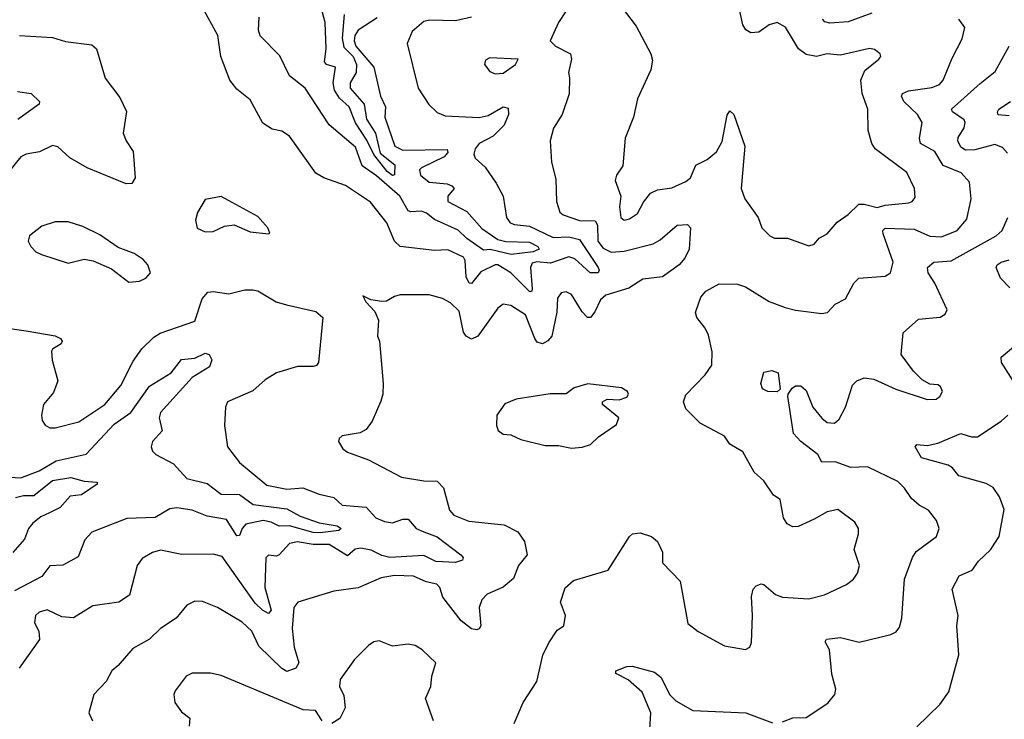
# Model space of a CAD drawing. Extents: x 1552294 to 1694791, y 811929 to 917222.
# Tile 593 of 643: x 1662571 to 1666307, y 894661 to 897315. Entities that reach past the tile are written whole.
import ezdxf

# ---------------------------------------------------------------- set-up
doc = ezdxf.new("R2010")
doc.units = 0

msp = doc.modelspace()

# ---------------------------------------------------------------- linework, layer by layer
at = {"layer": '0CON10XD'}
for points in [[(1663802.3, 897335), (1663794.9, 897245), (1663801.3, 897211.3), (1663836.5, 897175), (1663848.7, 897145), (1663847.3, 897115), (1663824.9, 897075), (1663825.3, 897055), (1663877.4, 896995), (1663887.2, 896937.2), (1663920.5, 896885), (1663938.1, 896808.1), (1663994.7, 896765), (1663993.6, 896726.4), (1663985, 896724), (1663965, 896739.1), (1663915, 896803.6), (1663888.1, 896858.1), (1663845, 896923.3), (1663821.6, 896985), (1663785, 897017.2), (1663765, 897047.7), (1663760, 897075), (1663769.3, 897135), (1663735.6, 897145.6), (1663727.1, 897155), (1663733.4, 897205), (1663729.8, 897305), (1663708.1, 897385)], [(1664285.8, 897324.2), (1664225, 897310.3), (1664126.5, 897313.5), (1664105, 897307.9), (1664060.1, 897269.9), (1664040.9, 897225), (1664082.7, 897055), (1664123.2, 896993.2), (1664155, 896963.1), (1664185, 896950.5), (1664315, 896943.9), (1664348.9, 896951.1), (1664405, 896984.4), (1664425, 896980), (1664425.7, 896955.7), (1664408.9, 896915), (1664366.9, 896873.1), (1664314.6, 896845), (1664299.1, 896825), (1664294.4, 896804.4), (1664299.7, 896789.7), (1664337.5, 896755), (1664378.6, 896695), (1664405.6, 896645), (1664418.1, 896565), (1664432.5, 896545), (1664448.5, 896538.5), (1664505, 896531.3), (1664595, 896488.3), (1664655, 896490.7), (1664695, 896480.6), (1664765.5, 896375), (1664770, 896365), (1664766, 896355), (1664735, 896354.6), (1664677.3, 896407.3), (1664655, 896415.4), (1664585, 896390.8), (1664533.3, 896396.6), (1664515, 896391.8), (1664508.8, 896375), (1664515.9, 896294.1), (1664514.2, 896285.8), (1664506.8, 896283.2), (1664434.3, 896355), (1664385, 896384.7), (1664375, 896385.3), (1664321.2, 896358.8), (1664285, 896314.7), (1664276, 896316), (1664265, 896339.2), (1664261.5, 896401.5), (1664254.6, 896414.6), (1664195, 896441.5), (1664145, 896439.1), (1664014.2, 896454.2), (1663993.7, 896475), (1663964.4, 896544.4), (1663902.2, 896622.3), (1663806.6, 896686.6), (1663725, 896714.7), (1663695, 896732.9), (1663595, 896872.9), (1663565, 896891.9), (1663529.3, 896899.3), (1663492.9, 896922.9), (1663445, 897011.2), (1663395, 897052), (1663368, 897085), (1663334.2, 897175), (1663322.5, 897255), (1663263.8, 897363.8)], [(1664642.1, 897345), (1664615.6, 897305), (1664583.3, 897235), (1664603.8, 897215), (1664660.5, 897185), (1664664.6, 897165), (1664653.8, 897115), (1664657.5, 897095)], [(1664852.9, 897365), (1664910.2, 897290.2), (1664965.7, 897185), (1664971.7, 897161.7), (1664965.6, 897125), (1664915.6, 897015), (1664900, 896945), (1664868.6, 896865), (1664859.7, 896760.3), (1664836, 896725), (1664830, 896705), (1664852, 896645), (1664847.1, 896605), (1664851.5, 896565), (1664865, 896554.6), (1664885, 896559.6), (1664915, 896580), (1664937.4, 896622.6), (1664965, 896657.5), (1664990.9, 896669.1), (1665045, 896676.7), (1665099.2, 896700.8), (1665116.5, 896715), (1665137.1, 896762.9), (1665179.4, 896785), (1665215, 896813.8), (1665236.5, 896853.5), (1665255, 896952.5), (1665265, 896969.2), (1665281.2, 896955), (1665321.9, 896835), (1665308.5, 896675), (1665322.5, 896635), (1665373.3, 896565), (1665387.5, 896525), (1665417.5, 896495), (1665435, 896486.7), (1665485, 896486.7), (1665565, 896457.5)], [(1665565, 896457.5), (1665585, 896463.8), (1665604.2, 896485.8), (1665635, 896502.5), (1665673.4, 896546.6), (1665714.6, 896575.4), (1665755, 896614.6), (1665775.8, 896615.8), (1665825, 896603.2), (1665855, 896611.8), (1665945, 896620), (1665957.5, 896625), (1665969.3, 896640.7), (1665966.7, 896675), (1665937.8, 896735), (1665817.5, 896825), (1665804.4, 896845), (1665790, 896895), (1665788.8, 896975), (1665767.7, 897035), (1665762.5, 897085), (1665777.8, 897122.2), (1665831.2, 897165), (1665838, 897175), (1665835.8, 897185), (1665815, 897201.4), (1665795, 897205.6), (1665685, 897180), (1665635, 897185.2), (1665595, 897175.7), (1665555, 897183.1), (1665526.7, 897205), (1665477, 897287), (1665445, 897304.2), (1665415, 897295.6), (1665375, 897267.8), (1665345.4, 897265.4), (1665326.2, 897276.2), (1665315.4, 897295.4), (1665300, 897365)], [(1663927.5, 897322.5), (1663855.2, 897274.8), (1663842, 897255), (1663840.2, 897235), (1663846.3, 897215), (1663914.7, 897135), (1663939.5, 897025), (1663959.1, 896985), (1663956.9, 896945), (1663994.3, 896835), (1664025, 896819.5), (1664192.7, 896822.7), (1664195, 896810.8), (1664181.5, 896795), (1664095, 896752.9), (1664087.9, 896745), (1664091.7, 896725), (1664125, 896699.3), (1664192.5, 896692.5), (1664211.2, 896685), (1664219.6, 896675), (1664195.2, 896645), (1664195.2, 896625), (1664267.7, 896587.7), (1664325, 896522.5), (1664385, 896480.9), (1664415, 896473), (1664505, 896471.6), (1664536.5, 896455), (1664541.8, 896445), (1664519.1, 896435), (1664435.5, 896424.5), (1664356.4, 896443.6), (1664330.6, 896440.6), (1664268.1, 896485), (1664235, 896517.1), (1664145, 896557.2), (1664115, 896580.9), (1664095, 896588.1), (1664055, 896585.6), (1664045, 896590), (1664013.1, 896645), (1663925, 896722.4), (1663870.9, 896760.9), (1663845, 896831.2), (1663745, 896915.8), (1663654.7, 897054.7), (1663595, 897101.9), (1663557.9, 897177.9), (1663483.8, 897253.8), (1663476.8, 897275), (1663479.2, 897325)], [(1664447.1, 894645), (1664480.9, 894725), (1664533.1, 894805), (1664556, 894904), (1664578.8, 894951.2), (1664610.5, 894999.5), (1664635.4, 895015), (1664642.5, 895055), (1664623.1, 895105), (1664640.3, 895159.7), (1664672.4, 895187.6), (1664803.6, 895226.4), (1664885, 895354.2), (1664896.7, 895365), (1664925, 895368.9), (1664968.8, 895355), (1664990.8, 895335), (1665009.5, 895295), (1665010, 895255), (1665077.1, 895185), (1665106.7, 895025), (1665145, 894994.5), (1665245, 894940), (1665325, 894926), (1665341.2, 894935), (1665347.3, 894952.7), (1665351.4, 895055), (1665347.3, 895127.3), (1665354.3, 895155), (1665365, 895167.5), (1665384.5, 895175.5), (1665395, 895172.9), (1665438.6, 895135), (1665465, 895124), (1665565, 895118.5), (1665625, 895133.8), (1665708.1, 895171.9), (1665735, 895193.1), (1665749.5, 895215), (1665757.3, 895245), (1665737.8, 895305), (1665754.4, 895365), (1665754.3, 895384.3), (1665739.5, 895409.5), (1665675, 895456.5), (1665635, 895448.4), (1665585, 895420.9), (1665525, 895392.7), (1665505, 895391.5), (1665482.6, 895402.6), (1665469.4, 895425), (1665457.1, 895495), (1665430.9, 895510.9), (1665395, 895566.2), (1665358, 895598), (1665315, 895675.5), (1665265.7, 895705), (1665245.7, 895735), (1665153.6, 895785), (1665098.3, 895838.3), (1665089.6, 895865), (1665098.4, 895891.6), (1665172.4, 895967.6), (1665197.8, 896005), (1665199.1, 896055), (1665185, 896118), (1665172.5, 896145), (1665140.8, 896185), (1665135.3, 896204.7), (1665155, 896262.9), (1665175, 896285.5), (1665225, 896312.5), (1665295, 896311.9), (1665325, 896301.5), (1665415, 896245.4), (1665475, 896223.8), (1665515, 896212.9), (1665615, 896200), (1665635.6, 896204.4), (1665665, 896235.6), (1665705, 896256), (1665736.7, 896315), (1665755, 896334.4), (1665855, 896342.2), (1665875.4, 896354.6), (1665885.3, 896395.3), (1665846.9, 896503.1), (1665845.7, 896515), (1665855, 896524.3), (1665965, 896520.4), (1666025, 896493.9), (1666069.1, 896490.9), (1666128.8, 896515), (1666165, 896558.6), (1666180.8, 896635), (1666175, 896699.2), (1666143.7, 896733.6), (1666075, 896761.9), (1666043.3, 896815), (1665988.9, 896845), (1665985.3, 896865), (1665995.4, 896925), (1665978, 896955), (1665925.4, 897005), (1665917.5, 897025), (1665921.4, 897035), (1665944, 897045), (1666032.4, 897057.6), (1666061.2, 897068.8), (1666074.6, 897085), (1666108.8, 897168.8), (1666147.3, 897242.7), (1666157.5, 897285), (1666135, 897316.5)], [(1665805, 897339.2), (1665715, 897307.4), (1665645, 897302.1), (1665626.3, 897306.3), (1665617.1, 897317.1)], [(1662570, 897255), (1662695, 897247.8), (1662745, 897232.2), (1662845, 897219.5), (1662861.9, 897205), (1662895, 897093.3), (1662950.4, 897020.4), (1662976.5, 896966.5), (1662963.1, 896885), (1662974.4, 896855), (1663001.1, 896815), (1663008.9, 896715), (1662996.5, 896693.5), (1662975, 896692.7), (1662827.3, 896752.7), (1662761.6, 896791.6), (1662715, 896832.9), (1662695, 896837.8), (1662645.8, 896814.2), (1662595, 896804.6), (1662575.7, 896795), (1662526.9, 896735)], [(1666318.8, 896808.8), (1666300.3, 896830.3), (1666271.4, 896841.4), (1666195, 896821.7), (1666160, 896820), (1666142, 896832), (1666131.3, 896855), (1666131.8, 896868.2), (1666154.6, 896905), (1666158.9, 896925), (1666155, 896935.5), (1666110.6, 896965), (1666106.9, 896975), (1666215, 897073.6), (1666271.9, 897118.1), (1666325.4, 897215)], [(1664375, 897109.4), (1664405, 897112.2), (1664452, 897145), (1664462.5, 897165), (1664355, 897170), (1664338.8, 897161.2), (1664334, 897145), (1664355, 897118), (1664375, 897109.4)], [(1664657.5, 897095), (1664656.2, 897033.8), (1664629.4, 896955), (1664596.3, 896903.7), (1664584.4, 896855.6), (1664589.2, 896775), (1664605, 896710), (1664607.3, 896625), (1664620, 896585), (1664632.9, 896575), (1664695, 896552.8), (1664755, 896552.3), (1664763.7, 896535), (1664764.1, 896475), (1664785, 896448.7), (1664815, 896433.2), (1664865, 896437.2), (1664975, 896465.3), (1665000.7, 896479.3), (1665066.2, 896535), (1665105, 896537.8), (1665116.4, 896525), (1665110.9, 896445), (1665095, 896410), (1665073.6, 896385), (1665010.6, 896339.4), (1664935, 896330.7), (1664882.9, 896297.1), (1664795, 896270.5), (1664775, 896252.3), (1664753.1, 896206.9), (1664737.1, 896185), (1664725, 896185.5), (1664705, 896207.3), (1664665, 896272.5), (1664645, 896282.5), (1664625, 896279.2), (1664611.1, 896258.9), (1664609.7, 896205), (1664590.3, 896115), (1664575, 896096.6), (1664555, 896085.3), (1664535, 896092.3), (1664525.3, 896105), (1664489.6, 896195), (1664435, 896230.6), (1664405, 896236), (1664385, 896220.8), (1664309.6, 896115), (1664285, 896103.2), (1664265, 896114.5), (1664255, 896130), (1664238.9, 896208.9), (1664205, 896241.1), (1664175, 896257.1), (1664125, 896270.8), (1664015, 896270.8), (1663992.5, 896265), (1663963.3, 896246.7), (1663945, 896246), (1663902.9, 896252.9), (1663873, 896267), (1663884.2, 896245), (1663918.3, 896208.3), (1663932.5, 896175), (1663928.8, 896115), (1663936, 896095), (1663949.5, 895935), (1663948.9, 895895), (1663941.7, 895868.3), (1663908.3, 895791.7), (1663885, 895760), (1663862.7, 895747.3), (1663795, 895736.2), (1663783.6, 895726.4), (1663780, 895715), (1663797.3, 895687.3), (1663815, 895674.3), (1663895, 895645.8), (1664020, 895580), (1664105, 895566), (1664155, 895564.6), (1664178.8, 895538.8), (1664201.9, 895455), (1664218, 895435), (1664275, 895412.7), (1664408.7, 895398.7), (1664461.7, 895371.7), (1664486.2, 895335), (1664496, 895285), (1664463.3, 895245), (1664444.3, 895195), (1664405, 895161.9), (1664345, 895135.7), (1664325, 895114), (1664314.1, 895085), (1664320.8, 895015), (1664315, 895004.3), (1664305, 895000), (1664285, 895004.4), (1664245.5, 895035), (1664176.2, 895125), (1664165, 895161.2), (1664153.5, 895173.5), (1664112.9, 895182.9), (1664065, 895203.6), (1663993.1, 895206.9), (1663942.6, 895197.4), (1663855, 895159.3), (1663762.4, 895147.6), (1663626.2, 895105), (1663611.2, 895085), (1663605.2, 895005), (1663613, 894935), (1663629.5, 894875), (1663619.2, 894855), (1663585, 894842.7), (1663565, 894854), (1663477.9, 894937.9), (1663452.1, 894995), (1663415, 895029.4), (1663321.2, 895085), (1663265, 895107.5), (1663235, 895109.5), (1663205.4, 895094.6), (1663164.2, 895045), (1663104.7, 895005.3), (1663062.9, 894965), (1663000.5, 894929.5), (1662944.7, 894865.3), (1662920.6, 894845), (1662899.1, 894805), (1662852.5, 894755), (1662833.1, 894685), (1662847.5, 894655)], [(1662562.2, 897042.2), (1662615, 897035.4), (1662645.7, 897005), (1662644.3, 896995), (1662563.3, 896936.7)], [(1666325, 896950.2), (1666284.1, 896954.1), (1666281.1, 896965), (1666286.9, 896975), (1666330.8, 897005)], [(1663515, 896503.3), (1663520, 896505), (1663512.5, 896525), (1663475, 896568), (1663335, 896643.8), (1663275, 896632.5), (1663245.8, 896584.2), (1663237.5, 896555), (1663244.2, 896524.2), (1663275, 896510), (1663305, 896512), (1663347.7, 896532.3), (1663385, 896536.2), (1663445, 896510), (1663515, 896503.3)], [(1665465, 894651.1), (1665505, 894666.5), (1665555, 894667.5), (1665638, 894722), (1665664.3, 894755), (1665668.1, 894775), (1665652.7, 894832.7), (1665644.3, 894924.3), (1665626.7, 894955), (1665632.5, 894965), (1665685, 894972), (1665755.9, 894954.1), (1665876.9, 894983.1), (1665897.1, 894992.9), (1665909.9, 895010.1), (1665918.7, 895045), (1665927.9, 895192.1), (1665958.2, 895275), (1665972.6, 895297.4), (1666050, 895355), (1666060, 895385), (1666050, 895415), (1666019.2, 895455), (1665983.7, 895473.7), (1665955, 895498.2), (1665928.1, 895538.1), (1665902.8, 895562.8), (1665788.3, 895618.3), (1665725, 895616), (1665665, 895637.5), (1665615, 895636.7), (1665599.2, 895665), (1665535.4, 895715), (1665507.5, 895745), (1665486.2, 895885), (1665486.7, 895895), (1665502.3, 895917.7), (1665515, 895926), (1665535, 895926), (1665555, 895908), (1665580, 895845), (1665615, 895803.6), (1665635, 895786.8), (1665663.3, 895785), (1665680.8, 895799.1), (1665704, 895845), (1665730.8, 895929.2), (1665748.1, 895945), (1665775, 895956.2), (1665811.5, 895951.5), (1665895, 895913.5), (1666015, 895874.3), (1666048.8, 895875), (1666062, 895885), (1666072, 895905), (1666065, 895923.3), (1666055, 895930), (1666025, 895932.9), (1665995, 895948.6), (1665962.2, 895982.2), (1665916, 896045), (1665923.3, 896126.7), (1665981.2, 896178.8), (1666063.4, 896186.6), (1666082.5, 896197.5), (1666090, 896215), (1666043.6, 896315), (1666018.5, 896355), (1666015.5, 896375), (1666040, 896395), (1666105, 896400.3), (1666275.6, 896495), (1666299.5, 896515), (1666320.8, 896565)], [(1662985, 896318.8), (1663025, 896322.5), (1663050, 896335), (1663066.7, 896355), (1663056.7, 896385), (1663040, 896405), (1663005, 896428), (1662945, 896451.2), (1662875, 896498.8), (1662810.3, 896530.3), (1662755, 896548.8), (1662705, 896548), (1662655, 896531.2), (1662607.5, 896495), (1662602.5, 896475), (1662612.5, 896455), (1662632.5, 896435), (1662654.2, 896424.2), (1662755, 896390.8), (1662815, 896406.9), (1662849.7, 896399.7), (1662919.7, 896369.7), (1662985, 896318.8)], [(1666327.9, 896297.9), (1666293.1, 896335), (1666276.2, 896375), (1666280, 896385), (1666295, 896395.4), (1666325, 896404)], [(1662323.6, 896173.6), (1662595, 896134.6), (1662705, 896115.6), (1662726.2, 896105), (1662732, 896095), (1662728, 896085), (1662695, 896065.7), (1662691.8, 896058.2), (1662693.6, 896023.6), (1662715.8, 895945), (1662699.7, 895900.3), (1662661.5, 895855), (1662653.6, 895815), (1662655.6, 895795), (1662667, 895777), (1662685, 895766.9), (1662705, 895766.9), (1662795, 895789.5), (1662894.4, 895855), (1662955, 895927.8), (1663000.9, 896019.1), (1663034.2, 896065.8), (1663079.3, 896110.7), (1663104, 896126), (1663235, 896172), (1663263.6, 896256.4), (1663285, 896281.1), (1663305, 896284.5), (1663365, 896275.4), (1663425, 896290.8), (1663455, 896290), (1663475, 896286.4), (1663544.2, 896245), (1663582.9, 896232.9), (1663695, 896207.5), (1663721.4, 896185), (1663704.2, 896015), (1663696.5, 896003.5), (1663685, 895999.4), (1663625, 895998.8), (1663545, 895975.3), (1663501.7, 895948.3), (1663455, 895907.1), (1663360, 895865), (1663351.5, 895845), (1663348, 895775), (1663359.6, 895695), (1663405, 895635.7), (1663508.7, 895548.7), (1663585, 895534.7), (1663645, 895538.9), (1663707.5, 895515), (1663762.4, 895502.4), (1663795, 895473.2), (1663885, 895466.4), (1663922.5, 895425), (1663955, 895410.9), (1663985, 895406.7), (1664025, 895420), (1664045, 895420), (1664075.2, 895385.2), (1664105, 895372.8), (1664155, 895352.7), (1664244.2, 895285), (1664253.8, 895275), (1664251.2, 895265), (1664224.7, 895255.3), (1664150.2, 895260.2), (1664105, 895282.6), (1663975, 895274.5), (1663945, 895282.2), (1663905, 895302.7), (1663865, 895309.9), (1663843.7, 895306.3), (1663815, 895281.8), (1663745, 895324.1), (1663685, 895323.8), (1663625.3, 895334.7), (1663595, 895328.2), (1663555, 895284.5), (1663545, 895280), (1663515, 895283.3), (1663505, 895273.3), (1663501.4, 895161.4), (1663524.5, 895075.5), (1663515, 895062.5), (1663492.3, 895075), (1663465, 895102.1), (1663339.2, 895279.2), (1663305, 895287.7), (1663185.8, 895285.8), (1663105, 895302.4), (1663075, 895294.1), (1663035, 895271.1), (1663016.2, 895245), (1662988, 895132), (1662946.7, 895105), (1662848.7, 895091.3), (1662775, 895046), (1662730.3, 895050.3), (1662675, 895075.7), (1662645, 895067.5), (1662631.2, 895055), (1662626.4, 895026.4), (1662643.8, 894995), (1662645.8, 894964.2), (1662569.2, 894855)], [(1666341.2, 895945), (1666296, 896015), (1666295.8, 896035), (1666349.1, 896080.9)], [(1662465, 895583.1), (1662575, 895577.7), (1662645, 895603.3), (1662708.9, 895641.1), (1662822.8, 895667.2), (1662929, 895781), (1662993.1, 895825), (1663062.9, 895925), (1663145.3, 895975), (1663185, 896025.4), (1663235, 896031.3), (1663275, 896049.6), (1663290, 896045), (1663299.4, 896025), (1663291.5, 895998.5), (1663225, 895957.8), (1663104.6, 895825), (1663099.6, 895805), (1663111.1, 895755), (1663074.2, 895715), (1663070, 895695), (1663075, 895678), (1663088, 895665), (1663155, 895630), (1663204.5, 895574.5), (1663282.3, 895555), (1663335, 895515.1), (1663405, 895514.1), (1663456.4, 895476.4), (1663585, 895459.3), (1663635, 895431.4), (1663706.7, 895406.7), (1663775.8, 895395), (1663790.8, 895385), (1663782.4, 895377.6), (1663711.2, 895368.8)], [(1665445, 895903.3), (1665410, 895905), (1665390, 895915), (1665383.3, 895935), (1665395, 895977.5), (1665425, 895983.8), (1665448.8, 895975), (1665456.7, 895913.3), (1665445, 895903.3)], [(1664665, 895689.2), (1664705, 895694), (1664736.6, 895703.4), (1664767, 895733), (1664835, 895779.2), (1664844.4, 895805), (1664782.5, 895855), (1664782.5, 895865), (1664800, 895875), (1664845, 895873.1), (1664875, 895882.5), (1664881.2, 895895), (1664876.7, 895905), (1664855, 895918.8), (1664726.1, 895933.9), (1664675, 895918), (1664645, 895896.2), (1664584.4, 895895.6), (1664454.4, 895875.6), (1664412.1, 895857.9), (1664381.2, 895815), (1664380, 895775), (1664387, 895757), (1664405, 895743.3), (1664435, 895740), (1664472.7, 895722.7), (1664565, 895700), (1664615, 895700), (1664665, 895689.2)], [(1665975, 894632.2), (1666062.7, 894717.3), (1666097.1, 894765), (1666134.6, 894905), (1666126.4, 895015), (1666131.8, 895055), (1666109.7, 895155), (1666136.1, 895205), (1666185, 895226.4), (1666209.5, 895260.5), (1666255, 895304), (1666287, 895355), (1666306.8, 895456.8), (1666289.4, 895505), (1666265, 895540.6), (1666238.8, 895555), (1666135, 895584.5), (1666110, 895615), (1666094, 895625), (1665992.6, 895652.6), (1665968.8, 895695), (1665975, 895703.3), (1666015, 895699.5), (1666055, 895709.1), (1666142.5, 895745), (1666182.1, 895732.1), (1666205, 895732), (1666295, 895792.2), (1666320.6, 895815)], [(1662555, 895502), (1662585, 895510.3), (1662625, 895510.2), (1662695, 895566.5), (1662765, 895578.8), (1662815, 895564.2), (1662865, 895560), (1662865, 895553.3), (1662805, 895512.7), (1662762.9, 895507.1), (1662725, 895464), (1662684.3, 895444.3), (1662651.3, 895428.7), (1662620.5, 895405), (1662604.7, 895385), (1662589.6, 895345), (1662545, 895293.6)], [(1663711.2, 895368.8), (1663685, 895369.8), (1663595, 895394.6), (1663555, 895393.9), (1663525, 895409), (1663495, 895415.4), (1663429.1, 895400.9), (1663415.2, 895385), (1663405, 895358), (1663395, 895357.5), (1663355, 895419.6), (1663282, 895432), (1663225, 895454.2), (1663166.5, 895463.5), (1663140.4, 895459.6), (1663085, 895426.7), (1662977.7, 895422.3), (1662845, 895371.2), (1662817.7, 895342.3), (1662793, 895277), (1662735, 895245.6), (1662685, 895243.1), (1662655, 895202.7), (1662551.1, 895148.9)], [(1664070.9, 894940.9), (1664045, 894945.6), (1663985, 894938.6), (1663935, 894958.1), (1663915, 894954.5), (1663895, 894941.5), (1663841.6, 894888.4), (1663787.4, 894812.6), (1663783.8, 894785), (1663801.2, 894751.2), (1663805.5, 894704.5), (1663785.5, 894664.5), (1663755, 894645.7)], [(1664140.5, 894655), (1664110.6, 894739.4), (1664131.1, 894785), (1664134.7, 894825.3), (1664150, 894875), (1664097.5, 894925), (1664070.9, 894940.9)], [(1664962.2, 894622.2), (1664965.4, 894685), (1664933.4, 894763.4), (1664880.2, 894810.2), (1664832.5, 894835), (1664832.5, 894845), (1664875, 894861.2), (1664895, 894862.5), (1664979.8, 894839.8), (1665005, 894820), (1665036.4, 894755), (1665061.2, 894731.2), (1665125, 894694.5), (1665325.7, 894685.7), (1665427.6, 894647.6)], [(1663718, 894655), (1663693.9, 894693.9), (1663647.1, 894697.1), (1663335, 894827.5), (1663295, 894835.7), (1663225.7, 894835.7), (1663202.5, 894825), (1663160.5, 894769.5), (1663156.2, 894755), (1663160, 894725), (1663185, 894689.2), (1663216.7, 894665), (1663213.3, 894635)]]:
    msp.add_lwpolyline(points, dxfattribs=at)

doc.saveas('drawing.dxf')
